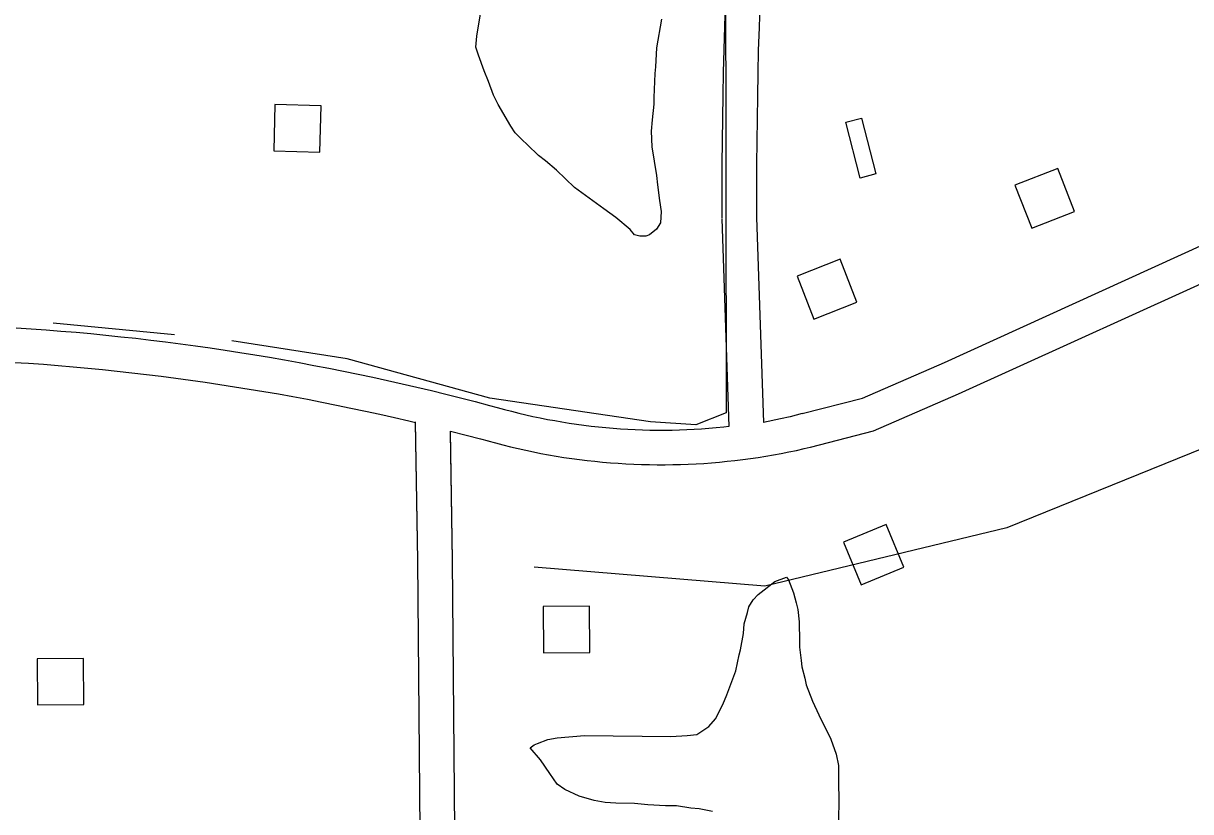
# Model space of a CAD drawing. Extents: x 3329297 to 3367176, y 649250 to 674653.
# Drawn here: x 3352900 to 3353911, y 655643 to 656325 of the extents above; entities that cross this region are included whole.
import ezdxf

# ---------------------------------------------------------------- set-up
doc = ezdxf.new("R2010")
doc.units = 0
for name, color, linetype in [('V-BLDG-OTLN', 7, 'Continuous'), ('V-ROAD-CNTR', 7, 'Continuous'), ('V-SITE-VEGE', 7, 'Continuous'), ('V-TOPO-SHOR', 7, 'Continuous')]:
    doc.layers.add(name, color=color, linetype=linetype)

msp = doc.modelspace()

# ---------------------------------------------------------------- linework, layer by layer
at = {"layer": 'V-BLDG-OTLN'}
for points in [[(3353116.8, 656215.1), (3353156.8, 656214), (3353157.8, 656254), (3353117.9, 656255.1)], [(3353624.7, 656191.5), (3353612.1, 656239.9), (3353625.7, 656243.4), (3353638.2, 656195)], [(3353773.1, 656148.1), (3353810.3, 656162.6), (3353795.8, 656199.8), (3353758.6, 656185.3)], [(3353584.4, 656069.4), (3353621.7, 656083.9), (3353607.2, 656121.1), (3353569.9, 656106.6)], [(3353647, 655891.5), (3353610.1, 655876.1), (3353625.5, 655839.2), (3353662.4, 655854.6)], [(3353350.2, 655820.5), (3353350.4, 655780.5), (3353390.4, 655780.7), (3353390.2, 655820.7)], [(3352912.1, 655775.3), (3352912.3, 655735.3), (3352952.3, 655735.5), (3352952.1, 655775.5)]]:
    msp.add_lwpolyline(points, close=True, dxfattribs=at)
at = {"layer": 'V-ROAD-CNTR'}
for points in [[(3353517, 656520.6), (3353515.6, 656500.8), (3353514.3, 656481), (3353513.1, 656461.2), (3353512, 656441.4), (3353511, 656421.6), (3353510, 656401.8), (3353509.2, 656382), (3353508.4, 656362.2), (3353507.6, 656342.4), (3353507, 656322.6), (3353506.5, 656302.7), (3353506, 656282.9), (3353505.6, 656263.1), (3353505.3, 656243.2), (3353505, 656223.4), (3353504.9, 656203.6), (3353504.8, 656183.8), (3353504.8, 656163.9), (3353504.8, 656156.6)], [(3353546.9, 656518.5), (3353545.6, 656498.8), (3353544.3, 656479.2), (3353543.1, 656459.5), (3353542, 656439.8), (3353541, 656420.1), (3353540, 656400.4), (3353539.1, 656380.7), (3353538.3, 656361.1), (3353537.6, 656341.4), (3353537, 656321.7), (3353536.4, 656302), (3353536, 656282.2), (3353535.6, 656262.5), (3353535.3, 656242.8), (3353535, 656223.1), (3353534.9, 656203.4), (3353534.8, 656183.7), (3353534.8, 656164), (3353534.8, 656156.7)], [(3353574.3, 655987.6), (3353626.5, 656000.9), (3353697.5, 656031.9), (3353945.3, 656144.6), (3354226.9, 656274.1)], [(3353581.7, 655958.5), (3353636.2, 655972.5), (3353709.7, 656004.5), (3353957.8, 656117.3), (3354239.4, 656246.9)], [(3353504.8, 656156.2), (3353510.9, 655976.4)], [(3353534.8, 656157.2), (3353540.8, 655979.8)], [(3352893.7, 656061.9), (3352906.7, 656061), (3352919.7, 656060.1), (3352932.6, 656059), (3352945.6, 656057.9), (3352958.5, 656056.8), (3352971.5, 656055.5), (3352984.4, 656054.1), (3352997.3, 656052.7), (3353010.3, 656051.2), (3353023.2, 656049.6), (3353036.1, 656047.9), (3353049, 656046.2), (3353061.8, 656044.4), (3353074.7, 656042.5), (3353087.5, 656040.5), (3353100.4, 656038.4), (3353113.2, 656036.3), (3353126, 656034), (3353138.8, 656031.7), (3353151.6, 656029.3), (3353164.4, 656026.9), (3353177.1, 656024.3), (3353189.9, 656021.7), (3353202.6, 656019), (3353215.3, 656016.2), (3353228, 656013.4), (3353240.6, 656010.4), (3353253.3, 656007.4), (3353265.9, 656004.3), (3353278.5, 656001.2), (3353291.1, 655997.9), (3353303.7, 655994.6), (3353310.2, 655992.8)], [(3352891.8, 656031.9), (3352904.6, 656031.1), (3352917.4, 656030.2), (3352930.2, 656029.1), (3352943, 656028.1), (3352955.7, 656026.9), (3352968.5, 656025.6), (3352981.2, 656024.3), (3352994, 656022.9), (3353006.7, 656021.4), (3353019.4, 656019.8), (3353032.1, 656018.2), (3353044.8, 656016.5), (3353057.5, 656014.7), (3353070.2, 656012.8), (3353082.9, 656010.8), (3353095.5, 656008.8), (3353108.2, 656006.7), (3353120.8, 656004.5), (3353133.4, 656002.2), (3353146, 655999.9), (3353158.6, 655997.4), (3353171.2, 655994.9), (3353183.7, 655992.3), (3353196.3, 655989.7), (3353208.8, 655986.9), (3353221.3, 655984.1), (3353233.8, 655981.2), (3353239.7, 655979.8)], [(3353310.2, 655992.8), (3353316.5, 655991.1), (3353322.7, 655989.5), (3353328.9, 655987.9), (3353335.1, 655986.5), (3353341.3, 655985.1), (3353347.6, 655983.8), (3353353.8, 655982.5), (3353360.1, 655981.4), (3353366.4, 655980.3), (3353372.7, 655979.3), (3353379, 655978.3), (3353385.3, 655977.5), (3353391.7, 655976.7), (3353398, 655976), (3353404.4, 655975.4), (3353410.7, 655974.9), (3353417.1, 655974.4), (3353423.5, 655974), (3353429.8, 655973.7), (3353436.2, 655973.4), (3353442.6, 655973.3), (3353449, 655973.2), (3353455.4, 655973.2), (3353461.8, 655973.3), (3353468.1, 655973.4), (3353474.5, 655973.7), (3353480.9, 655974), (3353487.3, 655974.4), (3353493.6, 655974.8), (3353500, 655975.4), (3353506.4, 655976), (3353510.9, 655976.5)], [(3353260.3, 654672.2), (3353247.2, 655224.9), (3353241.5, 655860.3), (3353239.7, 655980.5)], [(3353260.3, 654672.2), (3353247.2, 655224.9), (3353241.5, 655860.3), (3353239.7, 655979.8)], [(3353574.3, 655987.6), (3353564, 655984.6), (3353555.7, 655982.9), (3353540.8, 655979.8)], [(3353290.3, 654672.9), (3353277.2, 655225.4), (3353271.5, 655860.6), (3353269.8, 655972.4)], [(3353269.8, 655972.4), (3353283.5, 655968.9), (3353295.9, 655965.6), (3353302.4, 655963.9)], [(3353290.3, 654672.9), (3353277.2, 655225.4), (3353271.5, 655860.6), (3353269.9, 655971.1)], [(3353302.3, 655963.9), (3353308.7, 655962.1), (3353315.2, 655960.4), (3353321.8, 655958.8), (3353328.4, 655957.2), (3353335, 655955.8), (3353341.6, 655954.4), (3353348.2, 655953.1), (3353354.8, 655951.8), (3353361.5, 655950.7), (3353368.1, 655949.6), (3353374.8, 655948.6), (3353381.5, 655947.7), (3353388.2, 655946.9), (3353394.9, 655946.2), (3353401.6, 655945.5), (3353408.4, 655944.9), (3353415.1, 655944.5), (3353421.8, 655944), (3353428.6, 655943.7), (3353435.3, 655943.5), (3353442.1, 655943.3), (3353448.8, 655943.2), (3353455.6, 655943.2), (3353462.3, 655943.3), (3353469.1, 655943.5), (3353475.8, 655943.7), (3353482.5, 655944), (3353489.3, 655944.4), (3353496, 655944.9), (3353502.7, 655945.5), (3353509.5, 655946.2), (3353516.2, 655946.9), (3353522.9, 655947.7), (3353529.6, 655948.6), (3353536.2, 655949.6), (3353542.9, 655950.7), (3353549.5, 655951.8), (3353556.2, 655953), (3353562.8, 655954.3), (3353569.4, 655955.7), (3353576, 655957.2), (3353581.4, 655958.5)]]:
    msp.add_lwpolyline(points, dxfattribs=at)
at = {"layer": 'V-SITE-VEGE'}
for p, q in [((3353536.3, 655830.9), (3353550.6, 655842.1)), ((3353550.6, 655842.1), (3353560.9, 655845.9)), ((3353560.9, 655845.9), (3353562.5, 655843.6)), ((3353562.5, 655843.6), (3353566.9, 655832.2)), ((3353528.3, 655820.2), (3353531.8, 655826.4)), ((3353531.8, 655826.4), (3353536.3, 655830.9)), ((3353566.9, 655832.2), (3353569.1, 655823.7)), ((3353527.1, 655815.2), (3353528.3, 655820.2)), ((3353569.1, 655823.7), (3353570.7, 655818)), ((3353570.7, 655818), (3353571.7, 655807.3)), ((3353524.1, 655805.6), (3353527.1, 655815.2)), ((3353571.7, 655807.3), (3353571.7, 655804.4)), ((3353521, 655783), (3353523.5, 655797.1)), ((3353523.5, 655797.1), (3353524.1, 655805.6)), ((3353571.7, 655804.4), (3353572.1, 655793.1)), ((3353572.1, 655793.1), (3353572, 655785.2)), ((3353516.8, 655764.9), (3353519.8, 655778.5)), ((3353519.8, 655778.5), (3353521, 655783)), ((3353572, 655785.2), (3353573.6, 655773.8)), ((3353573.6, 655773.8), (3353574.1, 655768.2)), ((3353574.1, 655768.2), (3353576.8, 655758.5)), ((3353509.2, 655744.1), (3353516.8, 655764.9)), ((3353576.8, 655758.5), (3353577.8, 655752.8)), ((3353577.8, 655752.8), (3353583.3, 655738.6)), ((3353499.3, 655723.2), (3353505.7, 655735.6)), ((3353505.7, 655735.6), (3353509.2, 655744.1)), ((3353583.3, 655738.6), (3353588.8, 655726.6)), ((3353588.8, 655726.6), (3353599.3, 655705.6)), ((3353483.3, 655709.8), (3353493.6, 655716.5)), ((3353493.6, 655716.5), (3353499.3, 655723.2)), ((3353345.1, 655701.9), (3353354.2, 655705.2)), ((3353354.2, 655705.2), (3353362.1, 655706.8)), ((3353362.1, 655706.8), (3353385.9, 655708.8)), ((3353385.9, 655708.8), (3353460.6, 655707.9)), ((3353460.6, 655707.9), (3353474.8, 655708.8)), ((3353474.8, 655708.8), (3353483.3, 655709.8)), ((3353599.3, 655705.6), (3353603.7, 655692.5)), ((3353338.8, 655698), (3353342.2, 655700.8)), ((3353347.7, 655687.7), (3353338.8, 655698)), ((3353342.2, 655700.8), (3353345.1, 655701.9)), ((3353356, 655675.8), (3353347.7, 655687.7)), ((3353603.7, 655692.5), (3353605.8, 655682.8)), ((3353362.2, 655666.6), (3353356, 655675.8)), ((3353605.8, 655682.8), (3353605.7, 655669.2)), ((3353368.9, 655662), (3353362.2, 655666.6)), ((3353605.7, 655669.2), (3353606, 655651.7)), ((3353381.3, 655656.2), (3353368.9, 655662)), ((3353394.3, 655652.6), (3353381.3, 655656.2)), ((3353403.9, 655650.8), (3353394.3, 655652.6)), ((3353412.9, 655650.1), (3353403.9, 655650.8)), ((3353429.3, 655649.9), (3353412.9, 655650.1)), ((3353440.6, 655648.7), (3353429.3, 655649.9)), ((3353455.9, 655647.9), (3353440.6, 655648.7)), ((3353465.5, 655647.8), (3353455.9, 655647.9)), ((3353478, 655645.9), (3353465.5, 655647.8)), ((3353485.3, 655645.3), (3353478, 655645.9)), ((3353496.6, 655642.9), (3353485.3, 655645.3)), ((3353606, 655651.7), (3353605.6, 655621.7))]:
    msp.add_line(p, q, dxfattribs=at)
for points in [[(3353452.3, 656162.4), (3353451.6, 656152.8), (3353448.1, 656147.2), (3353442.3, 656142.2), (3353438.9, 656141.1), (3353433.8, 656141.2), (3353429.3, 656142.4), (3353425.4, 656147), (3353413.1, 656157.4), (3353402.5, 656164.9), (3353377.3, 656183.4), (3353361.7, 656198.4), (3353352.1, 656206.4), (3353346, 656211.1), (3353336.5, 656220.3), (3353331.5, 656224.9), (3353325.9, 656230.6), (3353322, 656236.3), (3353311, 656255.2), (3353307.1, 656263.2), (3353302.8, 656275.1), (3353299, 656284.2), (3353294.1, 656297.9), (3353291.9, 656304.7), (3353292.6, 656314.3), (3353295.8, 656333.6)], [(3353452.5, 656328.9), (3353448.2, 656304.1), (3353447.4, 656287.7), (3353446.7, 656282), (3353445.8, 656261.1), (3353445.8, 656255.4), (3353444.4, 656241.8), (3353443.7, 656232.2), (3353444.1, 656218.6), (3353448.2, 656193.6), (3353449.2, 656185.7), (3353450.7, 656172.1), (3353452.3, 656162.4)]]:
    msp.add_lwpolyline(points, dxfattribs=at)
at = {"layer": 'V-TOPO-SHOR'}
msp.add_line((3353030.8, 656055.6), (3352925.7, 656065.9), dxfattribs=at)
for points in [[(3353554.4, 656773.2), (3353510.3, 656476.5), (3353507.9, 656395.2), (3353508.6, 655988.3), (3353482.4, 655977.7), (3353443, 655980.3), (3353303.9, 656001), (3353180.4, 656034.9), (3353080.6, 656050.5)], [(3354309.6, 656114.5), (3353751.5, 655888.6), (3353542.1, 655838.2), (3353342.3, 655854.5)]]:
    msp.add_lwpolyline(points, dxfattribs=at)

doc.saveas('drawing.dxf')
